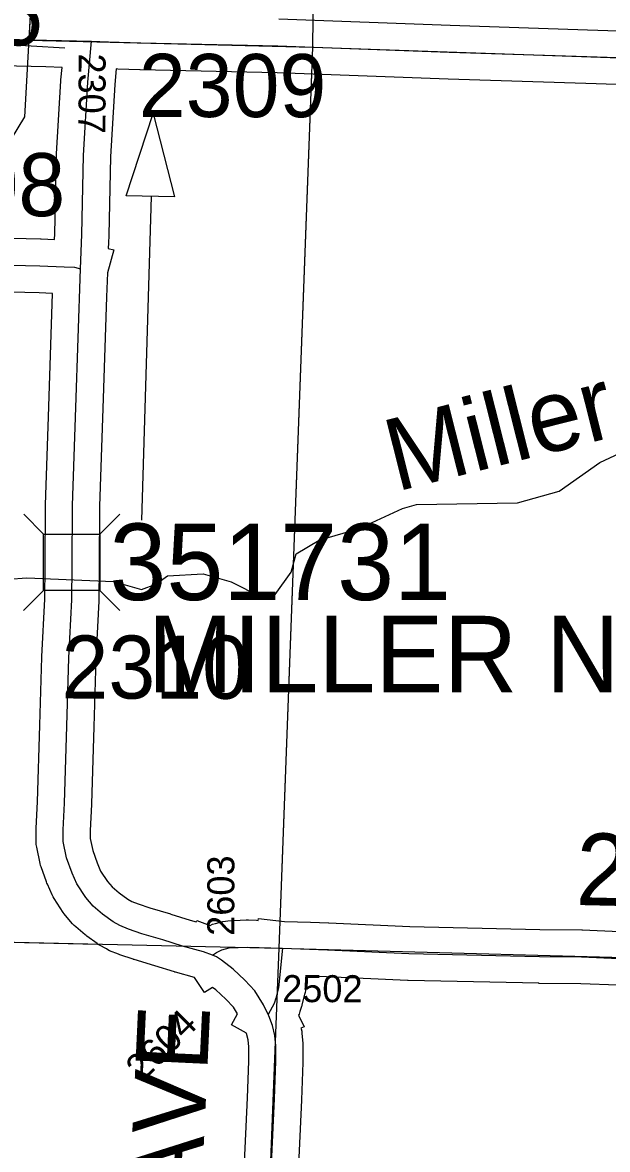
# Model space of a CAD drawing. Extents: x -157.2 to -99.3, y 12.2 to 46.2.
# Drawn here: x -118.335 to -117.686, y 23.968 to 25.219 of the extents above; entities that cross this region are included whole.
import ezdxf

# ---------------------------------------------------------------- set-up
doc = ezdxf.new("R2010")
doc.units = 0
for name, color, linetype in [('tdCoDirctArrow', 7, 'Continuous'), ('tdCoHydroRiver', 7, 'Continuous'), ('tdCoHydroTxtLg', 7, 'Continuous'), ('tdCoPipe', 7, 'Continuous'), ('tdCoSecRdNmbr', 7, 'Continuous'), ('tdCoSecRdTxt', 7, 'Continuous'), ('tdCoSecRteBand', 7, 'Continuous'), ('tdCoSecRteCL', 7, 'Continuous'), ('tdCoSectLine', 7, 'Continuous'), ('tdCoSectLinePart', 7, 'Continuous'), ('tdCoStrucSec', 7, 'Continuous'), ('tdCoStrucSecCoName', 7, 'Continuous'), ('tdCoStrucSecFHWANum', 7, 'Continuous'), ('tdCoSurfAsphalt', 7, 'Continuous'), ('tdCoSurfConc', 7, 'Continuous'), ('tdCoSurfEarth', 7, 'Continuous'), ('tdCoSurfGravel', 7, 'Continuous')]:
    doc.layers.add(name, color=color, linetype=linetype)

msp = doc.modelspace()

# ---------------------------------------------------------------- linework, layer by layer
at = {"layer": 'tdCoDirctArrow'}
msp.add_line((-118.2031, 24.6663), (-118.1923, 25.0257), dxfattribs=at)
msp.add_lwpolyline([(-118.2204, 25.0266), (-118.1903, 25.1182), (-118.1665, 25.0255)], close=True, dxfattribs=at)
at = {"layer": 'tdCoHydroRiver'}
msp.add_lwpolyline([(-118.3923, 24.5979), (-118.3307, 24.6025), (-118.2345, 24.5983), (-118.2032, 24.5896), (-118.1873, 24.5955), (-118.1744, 24.6046), (-118.1349, 24.6067), (-118.1036, 24.5979), (-118.0709, 24.5812), (-118.055, 24.584), (-118.037, 24.6087), (-118.0317, 24.6291), (-118.0061, 24.6442), (-117.9615, 24.6572), (-117.9136, 24.6795), (-117.8977, 24.6838), (-117.7856, 24.6855), (-117.7395, 24.6985), (-117.6944, 24.7304), (-117.672, 24.7408)], dxfattribs=at)
at = {"layer": 'tdCoPipe'}
msp.add_line((-118.2883, 25.1907), (-118.3687, 25.1952), dxfattribs=at)
for points in [[(-119.4133, 23.3327), (-118.333, 25.1143), (-118.3187, 25.3672), (-117.6223, 26.3197), (-117.3909, 27.0221), (-117.0238, 27.405), (-116.786, 27.3853), (-116.0353, 28.8965), (-115.8147, 28.963), (-115.031, 30.6247), (-114.8226, 30.6278), (-113.9839, 31.9526), (-113.7493, 31.9569), (-113.0964, 33.545), (-113.0972, 33.7644), (-112.3442, 33.9392), (-112.3543, 34.3663), (-112.164, 34.6114)], [(-118.3286, 25.1929), (-118.3187, 25.3672), (-118.244, 25.4693)]]:
    msp.add_lwpolyline(points, dxfattribs=at)
at = {"layer": 'tdCoSecRteBand'}
for points in [[(-118.0506, 25.2232), (-117.8606, 25.2161), (-117.7078, 25.2111), (-117.7078, 25.2111), (-117.7078, 25.2111), (-117.5943, 25.2074)], [(-118.2999, 24.9782), (-118.2997, 24.9844), (-118.2977, 25.072), (-118.2977, 25.0725), (-118.2977, 25.0731), (-118.293, 25.1544), (-118.2929, 25.155), (-118.2929, 25.1555), (-118.2916, 25.1691), (-118.3097, 25.1697), (-118.521, 25.1746)], [(-117.5963, 25.1475), (-117.7097, 25.1512), (-117.8626, 25.1561), (-117.8627, 25.1561), (-117.8628, 25.1561), (-118.0527, 25.1633), (-118.2048, 25.1667), (-118.2049, 25.1667), (-118.205, 25.1667), (-118.2296, 25.1674), (-118.2315, 25.1675), (-118.2331, 25.1504), (-118.2377, 25.0701), (-118.2397, 24.9829), (-118.2397, 24.9827), (-118.2397, 24.9825), (-118.24, 24.9745), (-118.2402, 24.9682), (-118.2341, 24.9665), (-118.2411, 24.941), (-118.2421, 24.9146), (-118.2464, 24.7904), (-118.2498, 24.682), (-118.2505, 24.6151), (-118.2508, 24.5777), (-118.2508, 24.577), (-118.2508, 24.5764), (-118.254, 24.5123), (-118.2562, 24.4369), (-118.2587, 24.3514), (-118.2587, 24.3509), (-118.2587, 24.3505), (-118.2604, 24.3218), (-118.2604, 24.3128), (-118.2575, 24.2995), (-118.2527, 24.2857), (-118.2487, 24.2768), (-118.2412, 24.2652), (-118.236, 24.2593), (-118.2281, 24.2526), (-118.2186, 24.2457), (-118.214, 24.2431), (-118.2071, 24.2403), (-118.194, 24.2358), (-118.1712, 24.2291), (-118.1709, 24.229), (-118.1707, 24.2289), (-118.1493, 24.2222), (-118.1426, 24.2204), (-118.142, 24.222), (-118.1272, 24.2164), (-118.1246, 24.2177), (-118.1211, 24.2186), (-118.113, 24.2206), (-118.1102, 24.2212), (-118.1073, 24.2214), (-118.0871, 24.2224), (-118.0859, 24.2224), (-118.0846, 24.2224), (-118.0756, 24.2221), (-118.0737, 24.222), (-118.0735, 24.2239), (-118.0446, 24.2209), (-118.0156, 24.2199), (-117.9956, 24.2192), (-117.9954, 24.2192), (-117.9953, 24.2192), (-117.9054, 24.2152), (-117.7609, 24.212), (-117.7142, 24.2116), (-117.7137, 24.2115), (-117.7133, 24.2115), (-117.6723, 24.2098)], [(-118.4902, 24.9828), (-118.3154, 24.9789), (-118.315, 24.9789), (-118.3147, 24.9789), (-118.2999, 24.9782)], [(-118.0918, 23.889), (-118.0856, 24.025), (-118.0842, 24.0657), (-118.0842, 24.0814), (-118.0848, 24.0894), (-118.0866, 24.0965), (-118.0866, 24.0966), (-118.1034, 24.1059), (-118.0967, 24.118), (-118.1013, 24.1256), (-118.1096, 24.1344), (-118.1209, 24.1448), (-118.1244, 24.1475), (-118.1332, 24.1418), (-118.1443, 24.1586), (-118.1656, 24.1645), (-118.1662, 24.1646), (-118.1667, 24.1648), (-118.1884, 24.1716), (-118.2116, 24.1784), (-118.2122, 24.1786), (-118.2127, 24.1788), (-118.2273, 24.1837), (-118.2282, 24.184), (-118.229, 24.1844), (-118.2387, 24.1883), (-118.2406, 24.1891), (-118.2423, 24.1902), (-118.25, 24.1946), (-118.2513, 24.1953), (-118.2525, 24.1962), (-118.2641, 24.2046), (-118.2649, 24.2052), (-118.2658, 24.2059), (-118.2764, 24.2148), (-118.2782, 24.2163), (-118.2798, 24.2181), (-118.2879, 24.2275), (-118.2893, 24.2291), (-118.2905, 24.2309), (-118.3003, 24.2462), (-118.3016, 24.2481), (-118.3025, 24.2502), (-118.3079, 24.2623), (-118.3084, 24.2634), (-118.3088, 24.2646), (-118.3147, 24.2813), (-118.3154, 24.2831), (-118.3158, 24.285), (-118.3197, 24.3032), (-118.3204, 24.3064), (-118.3204, 24.3096), (-118.3204, 24.3226), (-118.3204, 24.3235), (-118.3204, 24.3244), (-118.3187, 24.3535), (-118.3162, 24.4387), (-118.3162, 24.4387), (-118.3162, 24.4387), (-118.314, 24.5144), (-118.314, 24.5147), (-118.314, 24.515), (-118.3108, 24.5787), (-118.3105, 24.6156), (-118.3105, 24.6156), (-118.3105, 24.6157), (-118.3098, 24.683), (-118.3098, 24.6833), (-118.3098, 24.6836), (-118.3063, 24.7924), (-118.3063, 24.7924), (-118.3063, 24.7925), (-118.302, 24.9182), (-118.3171, 24.9189), (-118.4914, 24.9228)], [(-117.6743, 24.1499), (-117.7153, 24.1516), (-117.7617, 24.152), (-117.7619, 24.152), (-117.762, 24.1521), (-117.907, 24.1553), (-117.9074, 24.1553), (-117.9077, 24.1553), (-117.9978, 24.1592), (-118.0197, 24.16), (-118.0213, 24.1442), (-118.0215, 24.1419), (-118.0221, 24.1397), (-118.0251, 24.128), (-118.0253, 24.1272), (-118.0255, 24.1265), (-118.0273, 24.1208), (-118.0282, 24.1179), (-118.0288, 24.1168), (-118.0225, 24.1039), (-118.0262, 24.1021), (-118.026, 24.1014), (-118.0254, 24.0991), (-118.0252, 24.0968), (-118.0243, 24.0852), (-118.0242, 24.084), (-118.0242, 24.0827), (-118.0242, 24.0652), (-118.0242, 24.0646), (-118.0242, 24.0641), (-118.0257, 24.0227), (-118.0257, 24.0225), (-118.0257, 24.0224), (-118.0318, 23.8863)]]:
    msp.add_lwpolyline(points, dxfattribs=at)
at = {"layer": 'tdCoSecRteCL'}
for points in [[(-118.5654, 25.2059), (-118.5203, 25.2046), (-118.309, 25.1996), (-118.2588, 25.1982)], [(-118.271, 24.9456), (-118.2697, 24.9835), (-118.2677, 25.0713), (-118.263, 25.1527), (-118.2588, 25.1982)], [(-118.2588, 25.1982), (-118.2401, 25.1977), (-118.2042, 25.1967), (-118.0518, 25.1932), (-117.8616, 25.1861), (-117.7087, 25.1812), (-117.5953, 25.1775), (-117.3494, 25.1688), (-117.162, 25.1624), (-117.0433, 25.1582)], [(-118.7655, 24.9591), (-118.7353, 24.9575), (-118.6255, 24.9541), (-118.6178, 24.954), (-118.4909, 24.9528), (-118.3161, 24.9489), (-118.2892, 24.9477), (-118.2776, 24.9474), (-118.271, 24.9456)], [(-118.1246, 24.1833), (-118.1343, 24.187), (-118.1577, 24.1934), (-118.1797, 24.2003), (-118.2031, 24.2072), (-118.2177, 24.2122), (-118.2273, 24.2161), (-118.2349, 24.2205), (-118.2465, 24.2289), (-118.2571, 24.2378), (-118.2652, 24.2472), (-118.2751, 24.2625), (-118.2805, 24.2745), (-118.2865, 24.2913), (-118.2904, 24.3096), (-118.2904, 24.3226), (-118.2887, 24.3522), (-118.2862, 24.4378), (-118.284, 24.5135), (-118.2808, 24.5779), (-118.2805, 24.6154), (-118.2798, 24.6827), (-118.2763, 24.7914), (-118.271, 24.9456)], [(-118.1246, 24.1833), (-118.1202, 24.1862), (-118.114, 24.1894), (-118.1059, 24.1914), (-118.0857, 24.1924), (-118.0467, 24.191)], [(-118.0626, 24.1176), (-118.0677, 24.1281), (-118.0773, 24.1438), (-118.0884, 24.1557), (-118.1015, 24.1678), (-118.1143, 24.1776), (-118.12, 24.1816), (-118.1246, 24.1833)], [(-118.0467, 24.191), (-118.0511, 24.1472), (-118.0542, 24.1354), (-118.056, 24.1297), (-118.0626, 24.1176)], [(-118.0467, 24.191), (-117.9966, 24.1892), (-117.9064, 24.1853), (-117.7614, 24.182), (-117.7145, 24.1816), (-117.6731, 24.1798)], [(-118.0891, 23.1894), (-118.0872, 23.245), (-118.0845, 23.3293), (-118.0808, 23.4196), (-118.0778, 23.5081), (-118.0751, 23.569), (-118.0741, 23.6107), (-118.0722, 23.6842), (-118.0675, 23.7599), (-118.0618, 23.8876), (-118.0556, 24.0237), (-118.0542, 24.0652), (-118.0542, 24.0827), (-118.0551, 24.0943), (-118.0579, 24.1054), (-118.0618, 24.116), (-118.0626, 24.1176)]]:
    msp.add_lwpolyline(points, dxfattribs=at)
at = {"layer": 'tdCoSectLine'}
for points in [[(-118.0132, 25.1918), (-118.0017, 26.1916)], [(-119.0038, 25.2163), (-118.0132, 25.1918)], [(-118.0504, 24.1911), (-118.0132, 25.1918)], [(-118.0132, 25.1918), (-117.0437, 25.1582)], [(-119.0638, 24.2142), (-118.0504, 24.1911)], [(-118.0895, 23.1894), (-118.0504, 24.1911)], [(-118.0504, 24.1911), (-117.0647, 24.1645)]]:
    msp.add_lwpolyline(points, dxfattribs=at)
at = {"layer": 'tdCoSectLinePart'}
for points in [[(-118.0493, 24.2209), (-118.0143, 25.1619)], [(-119.0638, 24.2142), (-118.2521, 24.1957)]]:
    msp.add_lwpolyline(points, dxfattribs=at)
at = {"layer": 'tdCoStrucSec'}
for p, q in [((-118.3121, 24.6509), (-118.3342, 24.6731)), ((-118.2495, 24.6509), (-118.2274, 24.673)), ((-118.3122, 24.5883), (-118.3344, 24.5662)), ((-118.2496, 24.5883), (-118.2275, 24.5661))]:
    msp.add_line(p, q, dxfattribs=at)
msp.add_lwpolyline([(-118.3122, 24.5883), (-118.3121, 24.6509), (-118.2495, 24.6509), (-118.2496, 24.5883)], close=True, dxfattribs=at)
at = {"layer": 'tdCoSurfAsphalt'}
msp.add_line((-118.2588, 25.1982), (-118.2401, 25.1977), dxfattribs=at)
for points in [[(-118.5654, 25.2059), (-118.5203, 25.2046), (-118.309, 25.1996), (-118.2588, 25.1982)], [(-118.271, 24.9456), (-118.2697, 24.9835), (-118.2677, 25.0713), (-118.263, 25.1527), (-118.2588, 25.1982)], [(-118.0618, 23.8876), (-118.0556, 24.0237), (-118.0542, 24.0652), (-118.0542, 24.0827), (-118.0551, 24.0943), (-118.0579, 24.1054), (-118.0618, 24.116), (-118.0626, 24.1176), (-118.0677, 24.1281), (-118.0773, 24.1438), (-118.0884, 24.1557), (-118.1015, 24.1678), (-118.1143, 24.1776), (-118.12, 24.1816), (-118.1246, 24.1833), (-118.1343, 24.187), (-118.1577, 24.1934), (-118.1797, 24.2003), (-118.2031, 24.2072), (-118.2177, 24.2122), (-118.2273, 24.2161), (-118.2349, 24.2205), (-118.2465, 24.2289), (-118.2571, 24.2378), (-118.2652, 24.2472), (-118.2751, 24.2625), (-118.2805, 24.2745), (-118.2865, 24.2913), (-118.2904, 24.3096), (-118.2904, 24.3226), (-118.2887, 24.3522), (-118.2862, 24.4378), (-118.284, 24.5135), (-118.2808, 24.5779), (-118.2805, 24.6154), (-118.2798, 24.6827), (-118.2763, 24.7914), (-118.271, 24.9456)]]:
    msp.add_lwpolyline(points, dxfattribs=at)
at = {"layer": 'tdCoSurfConc'}
msp.add_lwpolyline([(-118.2401, 25.1977), (-118.2042, 25.1967), (-118.0518, 25.1932), (-117.8616, 25.1861), (-117.7087, 25.1812), (-117.5953, 25.1775), (-117.3494, 25.1688), (-117.162, 25.1624), (-117.0433, 25.1582), (-116.9936, 25.1565), (-116.7891, 25.1496), (-116.6057, 25.1429), (-116.4515, 25.1392), (-116.238, 25.1345), (-116.0853, 25.1304)], dxfattribs=at)
at = {"layer": 'tdCoSurfEarth'}
msp.add_lwpolyline([(-118.6178, 24.954), (-118.4909, 24.9528), (-118.3161, 24.9489), (-118.2892, 24.9477), (-118.2776, 24.9474), (-118.271, 24.9456)], dxfattribs=at)
at = {"layer": 'tdCoSurfGravel'}
for points in [[(-118.1246, 24.1833), (-118.1202, 24.1862), (-118.114, 24.1894), (-118.1059, 24.1914), (-118.0857, 24.1924), (-118.0467, 24.191), (-117.9966, 24.1892), (-117.9064, 24.1853), (-117.7614, 24.182), (-117.7145, 24.1816), (-117.6731, 24.1798), (-117.6112, 24.1791), (-117.5767, 24.1779), (-117.5461, 24.1751), (-117.4913, 24.1744), (-117.4331, 24.1734), (-117.3656, 24.1727), (-117.2531, 24.1702), (-117.1547, 24.1668), (-117.1121, 24.1655), (-117.0717, 24.1647)], [(-118.0467, 24.191), (-118.0511, 24.1472), (-118.0542, 24.1354), (-118.056, 24.1297), (-118.0626, 24.1176)]]:
    msp.add_lwpolyline(points, dxfattribs=at)

# ---------------------------------------------------------------- texts
at = {"layer": 'tdCoHydroTxtLg'}
msp.add_text('Miller', height=0.08, rotation=14.1714, dxfattribs=at).set_placement((-117.9204, 24.6979))
at = {"layer": 'tdCoSecRdNmbr'}
for s, height, rotation, p in [('2305', 0.07, 359.9096, (-118.5212, 25.194)), ('2307', 0.03, 269.911, (-118.2732, 25.1848)), ('2309', 0.07, 359.9098, (-118.2063, 25.1143)), ('2308', 0.07, 359.9096, (-118.4963, 25.0043)), ('2310', 0.07, 359.9098, (-118.2922, 24.4684)), ('2603', 0.03, 89.9111, (-118.1003, 24.2048)), ('2502', 0.03, 359.91, (-118.0471, 24.1312)), ('2604', 0.03, 44.9107, (-118.2026, 24.0414))]:
    msp.add_text(s, height=height, rotation=rotation, dxfattribs=at).set_placement(p)
at = {"layer": 'tdCoSecRdTxt'}
for s, rotation, p in [('260TH ST', 358.7193, (-117.7214, 24.2391)), ("O'BRIEN AVE", 87.3222, (-118.1585, 23.4515))]:
    msp.add_text(s, height=0.08, rotation=rotation, dxfattribs=at).set_placement(p)
at = {"layer": 'tdCoStrucSecCoName'}
msp.add_text('MILLER N-249', height=0.085, dxfattribs=at).set_placement((-118.1964, 24.4752))
at = {"layer": 'tdCoStrucSecFHWANum'}
msp.add_text('351731', height=0.085, dxfattribs=at).set_placement((-118.2389, 24.5777))

doc.saveas('drawing.dxf')
